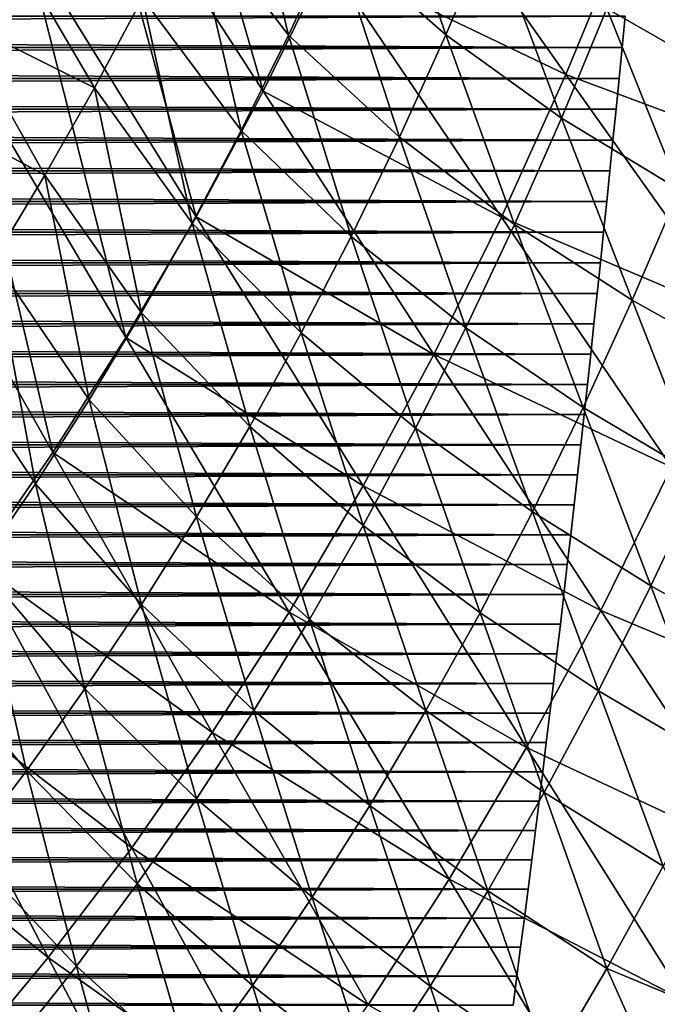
# Model space of a CAD drawing. Header units: millimetres. Extents: x -300 to 300, y -500 to 500.
# Tile 328 of 656: x 128 to 156, y -274 to -231. Entities that reach past the tile are written whole.
import ezdxf

# ---------------------------------------------------------------- set-up
doc = ezdxf.new("R2010")
doc.units = ezdxf.units.MM
doc.header["$LTSCALE"] = 81.481481
for name, color, linetype in [('1', 7, 'CONTINUOUS'), ('19', 7, 'CONTINUOUS'), ('21', 7, 'CONTINUOUS'), ('5', 7, 'CONTINUOUS'), ('6', 7, 'CONTINUOUS')]:
    doc.layers.add(name, color=color, linetype=linetype)

msp = doc.modelspace()

# ---------------------------------------------------------------- linework, layer by layer
at = {"layer": '1', "color": 7, "linetype": 'CONTINUOUS'}
for points in [[(154.793, -230.449, 16), (154.66, -231.826, 16), (154.793, -230.449, 11), (154.793, -230.449, 16)], [(154.793, -230.449, 11), (154.66, -231.826, 16), (154.66, -231.826, 11), (154.793, -230.449, 11)], [(154.66, -231.826, 16), (154.526, -233.2, 16), (154.66, -231.826, 11), (154.66, -231.826, 16)], [(154.66, -231.826, 11), (154.526, -233.2, 16), (154.526, -233.2, 11), (154.66, -231.826, 11)], [(154.526, -233.2, 16), (154.391, -234.57, 16), (154.526, -233.2, 11), (154.526, -233.2, 16)], [(154.526, -233.2, 11), (154.391, -234.57, 16), (154.391, -234.57, 11), (154.526, -233.2, 11)], [(154.391, -234.57, 16), (154.254, -235.937, 16), (154.391, -234.57, 11), (154.391, -234.57, 16)], [(154.391, -234.57, 11), (154.254, -235.937, 16), (154.254, -235.937, 11), (154.391, -234.57, 11)], [(154.254, -235.937, 16), (154.117, -237.301, 16), (154.254, -235.937, 11), (154.254, -235.937, 16)], [(154.254, -235.937, 11), (154.117, -237.301, 16), (154.117, -237.301, 11), (154.254, -235.937, 11)], [(154.117, -237.301, 16), (153.978, -238.661, 16), (154.117, -237.301, 11), (154.117, -237.301, 16)], [(154.117, -237.301, 11), (153.978, -238.661, 16), (153.978, -238.661, 11), (154.117, -237.301, 11)], [(153.978, -238.661, 16), (153.839, -240.018, 16), (153.978, -238.661, 11), (153.978, -238.661, 16)], [(153.978, -238.661, 11), (153.839, -240.018, 16), (153.839, -240.018, 11), (153.978, -238.661, 11)], [(153.839, -240.018, 16), (153.698, -241.372, 16), (153.839, -240.018, 11), (153.839, -240.018, 16)], [(153.839, -240.018, 11), (153.698, -241.372, 16), (153.698, -241.372, 11), (153.839, -240.018, 11)], [(153.698, -241.372, 16), (153.556, -242.723, 16), (153.698, -241.372, 11), (153.698, -241.372, 16)], [(153.698, -241.372, 11), (153.556, -242.723, 16), (153.556, -242.723, 11), (153.698, -241.372, 11)], [(153.556, -242.723, 16), (153.413, -244.07, 16), (153.556, -242.723, 11), (153.556, -242.723, 16)], [(153.556, -242.723, 11), (153.413, -244.07, 16), (153.413, -244.07, 11), (153.556, -242.723, 11)], [(153.413, -244.07, 16), (153.269, -245.414, 16), (153.413, -244.07, 11), (153.413, -244.07, 16)], [(153.413, -244.07, 11), (153.269, -245.414, 16), (153.269, -245.415, 11), (153.413, -244.07, 11)], [(153.269, -245.414, 16), (153.124, -246.756, 16), (153.269, -245.415, 11), (153.269, -245.414, 16)], [(153.269, -245.415, 11), (153.124, -246.756, 16), (153.124, -246.756, 11), (153.269, -245.415, 11)], [(153.124, -246.756, 16), (152.978, -248.094, 16), (153.124, -246.756, 11), (153.124, -246.756, 16)], [(153.124, -246.756, 11), (152.978, -248.094, 16), (152.978, -248.094, 11), (153.124, -246.756, 11)], [(152.978, -248.094, 16), (152.831, -249.43, 16), (152.978, -248.094, 11), (152.978, -248.094, 16)], [(152.978, -248.094, 11), (152.831, -249.43, 16), (152.831, -249.43, 11), (152.978, -248.094, 11)], [(152.831, -249.43, 16), (152.683, -250.762, 16), (152.831, -249.43, 11), (152.831, -249.43, 16)], [(152.831, -249.43, 11), (152.683, -250.762, 16), (152.683, -250.762, 11), (152.831, -249.43, 11)], [(152.683, -250.762, 16), (152.534, -252.091, 16), (152.683, -250.762, 11), (152.683, -250.762, 16)], [(152.683, -250.762, 11), (152.534, -252.091, 16), (152.534, -252.091, 11), (152.683, -250.762, 11)], [(152.534, -252.091, 16), (152.383, -253.418, 16), (152.534, -252.091, 11), (152.534, -252.091, 16)], [(152.534, -252.091, 11), (152.383, -253.418, 16), (152.383, -253.418, 11), (152.534, -252.091, 11)], [(152.383, -253.418, 16), (152.232, -254.741, 16), (152.383, -253.418, 11), (152.383, -253.418, 16)], [(152.383, -253.418, 11), (152.232, -254.741, 16), (152.232, -254.741, 11), (152.383, -253.418, 11)], [(152.232, -254.741, 16), (152.079, -256.062, 16), (152.232, -254.741, 11), (152.232, -254.741, 16)], [(152.232, -254.741, 11), (152.079, -256.062, 16), (152.079, -256.062, 11), (152.232, -254.741, 11)], [(152.079, -256.062, 16), (151.926, -257.38, 16), (152.079, -256.062, 11), (152.079, -256.062, 16)], [(152.079, -256.062, 11), (151.926, -257.38, 16), (151.926, -257.38, 11), (152.079, -256.062, 11)], [(151.926, -257.38, 16), (151.771, -258.695, 16), (151.926, -257.38, 11), (151.926, -257.38, 16)], [(151.926, -257.38, 11), (151.771, -258.695, 16), (151.771, -258.695, 11), (151.926, -257.38, 11)], [(151.771, -258.695, 16), (151.615, -260.007, 16), (151.771, -258.695, 11), (151.771, -258.695, 16)], [(151.771, -258.695, 11), (151.615, -260.007, 16), (151.615, -260.007, 11), (151.771, -258.695, 11)], [(151.615, -260.007, 16), (151.458, -261.316, 16), (151.615, -260.007, 11), (151.615, -260.007, 16)], [(151.615, -260.007, 11), (151.458, -261.316, 16), (151.458, -261.316, 11), (151.615, -260.007, 11)], [(151.458, -261.316, 16), (151.3, -262.622, 16), (151.458, -261.316, 11), (151.458, -261.316, 16)], [(151.458, -261.316, 11), (151.3, -262.622, 16), (151.3, -262.622, 11), (151.458, -261.316, 11)], [(151.3, -262.622, 16), (151.141, -263.926, 16), (151.3, -262.622, 11), (151.3, -262.622, 16)], [(151.3, -262.622, 11), (151.141, -263.926, 16), (151.141, -263.926, 11), (151.3, -262.622, 11)], [(151.141, -263.926, 16), (150.981, -265.227, 16), (151.141, -263.926, 11), (151.141, -263.926, 16)], [(151.141, -263.926, 11), (150.981, -265.227, 16), (150.981, -265.227, 11), (151.141, -263.926, 11)], [(150.981, -265.227, 16), (150.82, -266.525, 16), (150.981, -265.227, 11), (150.981, -265.227, 16)], [(150.981, -265.227, 11), (150.82, -266.525, 16), (150.82, -266.525, 11), (150.981, -265.227, 11)], [(150.82, -266.525, 16), (150.658, -267.82, 16), (150.82, -266.525, 11), (150.82, -266.525, 16)], [(150.82, -266.525, 11), (150.658, -267.82, 16), (150.658, -267.82, 11), (150.82, -266.525, 11)], [(150.658, -267.82, 16), (150.495, -269.113, 16), (150.658, -267.82, 11), (150.658, -267.82, 16)], [(150.658, -267.82, 11), (150.495, -269.113, 16), (150.495, -269.113, 11), (150.658, -267.82, 11)], [(150.495, -269.113, 16), (150.33, -270.403, 16), (150.495, -269.113, 11), (150.495, -269.113, 16)], [(150.495, -269.113, 11), (150.33, -270.403, 16), (150.33, -270.403, 11), (150.495, -269.113, 11)], [(150.33, -270.403, 16), (150.164, -271.692, 16), (150.33, -270.403, 11), (150.33, -270.403, 16)], [(150.33, -270.403, 11), (150.164, -271.692, 16), (150.164, -271.692, 11), (150.33, -270.403, 11)], [(150.164, -271.692, 16), (149.998, -272.979, 16), (150.164, -271.692, 11), (150.164, -271.692, 16)], [(150.164, -271.692, 11), (149.998, -272.979, 16), (149.998, -272.979, 11), (150.164, -271.692, 11)], [(149.998, -272.979, 16), (149.83, -274.265, 16), (149.998, -272.979, 11), (149.998, -272.979, 16)], [(149.998, -272.979, 11), (149.83, -274.265, 16), (149.83, -274.265, 11), (149.998, -272.979, 11)]]:
    msp.add_3dface(points, dxfattribs=at)
at = {"layer": '19', "color": 7, "linetype": 'CONTINUOUS'}
for points in [[(131.047, -221.835, 71.922), (138.76, -233.768, 70.921), (133.739, -216.315, 71.787), (131.047, -221.835, 71.922)], [(138.76, -233.768, 70.921), (141.605, -227.966, 70.775), (133.739, -216.315, 71.787), (138.76, -233.768, 70.921)], [(125.289, -232.21, 72.192), (128.231, -227.132, 72.057), (117.818, -219.375, 73.052), (125.289, -232.21, 72.192)], [(128.231, -227.132, 72.057), (135.784, -239.337, 71.067), (131.047, -221.835, 71.922), (128.231, -227.132, 72.057)], [(135.784, -239.337, 71.067), (138.76, -233.768, 70.921), (131.047, -221.835, 71.922), (135.784, -239.337, 71.067)], [(141.605, -227.966, 70.775), (152.167, -233.025, 69.486), (144.319, -221.926, 70.63), (141.605, -227.966, 70.775)], [(152.167, -233.025, 69.486), (154.888, -226.448, 69.332), (144.319, -221.926, 70.63), (152.167, -233.025, 69.486)], [(152.167, -233.025, 69.486), (162.701, -236.962, 68.049), (154.888, -226.448, 69.332), (152.167, -233.025, 69.486)], [(162.701, -236.962, 68.049), (165.413, -229.83, 67.887), (154.888, -226.448, 69.332), (162.701, -236.962, 68.049)], [(125.289, -232.21, 72.192), (132.675, -244.673, 71.213), (128.231, -227.132, 72.057), (125.289, -232.21, 72.192)], [(132.675, -244.673, 71.213), (135.784, -239.337, 71.067), (128.231, -227.132, 72.057), (132.675, -244.673, 71.213)], [(138.76, -233.768, 70.921), (149.31, -239.351, 69.641), (141.605, -227.966, 70.775), (138.76, -233.768, 70.921)], [(149.31, -239.351, 69.641), (152.167, -233.025, 69.486), (141.605, -227.966, 70.775), (149.31, -239.351, 69.641)], [(122.219, -237.069, 72.327), (129.43, -249.778, 71.358), (125.289, -232.21, 72.192), (122.219, -237.069, 72.327)], [(129.43, -249.778, 71.358), (132.675, -244.673, 71.213), (125.289, -232.21, 72.192), (129.43, -249.778, 71.358)], [(149.31, -239.351, 69.641), (159.848, -243.827, 68.212), (152.167, -233.025, 69.486), (149.31, -239.351, 69.641)], [(159.848, -243.827, 68.212), (162.701, -236.962, 68.049), (152.167, -233.025, 69.486), (159.848, -243.827, 68.212)], [(135.784, -239.337, 71.067), (146.315, -245.427, 69.797), (138.76, -233.768, 70.921), (135.784, -239.337, 71.067)], [(146.315, -245.427, 69.797), (149.31, -239.351, 69.641), (138.76, -233.768, 70.921), (146.315, -245.427, 69.797)], [(126.049, -254.656, 71.503), (129.43, -249.778, 71.358), (122.219, -237.069, 72.327), (126.049, -254.656, 71.503)], [(132.675, -244.673, 71.213), (143.182, -251.257, 69.954), (135.784, -239.337, 71.067), (132.675, -244.673, 71.213)], [(143.182, -251.257, 69.954), (146.315, -245.427, 69.797), (135.784, -239.337, 71.067), (143.182, -251.257, 69.954)], [(146.315, -245.427, 69.797), (156.853, -250.428, 68.377), (149.31, -239.351, 69.641), (146.315, -245.427, 69.797)], [(156.853, -250.428, 68.377), (159.848, -243.827, 68.212), (149.31, -239.351, 69.641), (156.853, -250.428, 68.377)], [(129.43, -249.778, 71.358), (139.907, -256.841, 70.11), (132.675, -244.673, 71.213), (129.43, -249.778, 71.358)], [(139.907, -256.841, 70.11), (143.182, -251.257, 69.954), (132.675, -244.673, 71.213), (139.907, -256.841, 70.11)], [(143.182, -251.257, 69.954), (153.713, -256.768, 68.543), (146.315, -245.427, 69.797), (143.182, -251.257, 69.954)], [(153.713, -256.768, 68.543), (156.853, -250.428, 68.377), (146.315, -245.427, 69.797), (153.713, -256.768, 68.543)], [(126.049, -254.656, 71.503), (136.491, -262.184, 70.266), (129.43, -249.778, 71.358), (126.049, -254.656, 71.503)], [(136.491, -262.184, 70.266), (139.907, -256.841, 70.11), (129.43, -249.778, 71.358), (136.491, -262.184, 70.266)], [(153.713, -256.768, 68.543), (164.221, -261.185, 66.976), (156.853, -250.428, 68.377), (153.713, -256.768, 68.543)], [(139.907, -256.841, 70.11), (150.427, -262.848, 68.709), (143.182, -251.257, 69.954), (139.907, -256.841, 70.11)], [(150.427, -262.848, 68.709), (153.713, -256.768, 68.543), (143.182, -251.257, 69.954), (150.427, -262.848, 68.709)], [(122.53, -259.308, 71.647), (132.93, -267.287, 70.421), (126.049, -254.656, 71.503), (122.53, -259.308, 71.647)], [(132.93, -267.287, 70.421), (136.491, -262.184, 70.266), (126.049, -254.656, 71.503), (132.93, -267.287, 70.421)], [(136.491, -262.184, 70.266), (146.992, -268.672, 68.876), (139.907, -256.841, 70.11), (136.491, -262.184, 70.266)], [(146.992, -268.672, 68.876), (150.427, -262.848, 68.709), (139.907, -256.841, 70.11), (146.992, -268.672, 68.876)], [(150.427, -262.848, 68.709), (160.94, -267.777, 67.151), (153.713, -256.768, 68.543), (150.427, -262.848, 68.709)], [(160.94, -267.777, 67.151), (164.221, -261.185, 66.976), (153.713, -256.768, 68.543), (160.94, -267.777, 67.151)], [(118.872, -263.737, 71.789), (129.223, -272.153, 70.575), (122.53, -259.308, 71.647), (118.872, -263.737, 71.789)], [(129.223, -272.153, 70.575), (132.93, -267.287, 70.421), (122.53, -259.308, 71.647), (129.223, -272.153, 70.575)], [(132.93, -267.287, 70.421), (143.408, -274.242, 69.042), (136.491, -262.184, 70.266), (132.93, -267.287, 70.421)], [(143.408, -274.242, 69.042), (146.992, -268.672, 68.876), (136.491, -262.184, 70.266), (143.408, -274.242, 69.042)], [(146.992, -268.672, 68.876), (157.506, -274.097, 67.327), (150.427, -262.848, 68.709), (146.992, -268.672, 68.876)], [(157.506, -274.097, 67.327), (160.94, -267.777, 67.151), (150.427, -262.848, 68.709), (157.506, -274.097, 67.327)], [(125.37, -276.785, 70.727), (129.223, -272.153, 70.575), (118.872, -263.737, 71.789), (125.37, -276.785, 70.727)], [(129.223, -272.153, 70.575), (139.673, -279.562, 69.206), (132.93, -267.287, 70.421), (129.223, -272.153, 70.575)], [(139.673, -279.562, 69.206), (143.408, -274.242, 69.042), (132.93, -267.287, 70.421), (139.673, -279.562, 69.206)], [(143.408, -274.242, 69.042), (153.917, -280.15, 67.502), (146.992, -268.672, 68.876), (143.408, -274.242, 69.042)], [(153.917, -280.15, 67.502), (157.506, -274.097, 67.327), (146.992, -268.672, 68.876), (153.917, -280.15, 67.502)], [(125.37, -276.785, 70.727), (135.784, -284.633, 69.37), (129.223, -272.153, 70.575), (125.37, -276.785, 70.727)], [(135.784, -284.633, 69.37), (139.673, -279.562, 69.206), (129.223, -272.153, 70.575), (135.784, -284.633, 69.37)], [(153.917, -280.15, 67.502), (164.407, -284.992, 65.798), (157.506, -274.097, 67.327), (153.917, -280.15, 67.502)]]:
    msp.add_3dface(points, dxfattribs=at)
at = {"layer": '21', "color": 7, "linetype": 'CONTINUOUS'}
for points in [[(135.464, -225.509, 56.365), (137.452, -221.263, 56.263), (139.877, -231.282, 55.788), (135.464, -225.509, 56.365)], [(139.877, -231.282, 55.788), (137.452, -221.263, 56.263), (141.907, -226.923, 55.683), (139.877, -231.282, 55.788)], [(141.907, -226.923, 55.683), (143.867, -222.435, 55.579), (146.856, -231.27, 55.038), (141.907, -226.923, 55.683)], [(146.856, -231.27, 55.038), (143.867, -222.435, 55.579), (148.849, -226.598, 54.93), (146.856, -231.27, 55.038)], [(133.406, -229.628, 56.466), (135.464, -225.509, 56.365), (137.778, -235.512, 55.894), (133.406, -229.628, 56.466)], [(137.778, -235.512, 55.894), (135.464, -225.509, 56.365), (139.877, -231.282, 55.788), (137.778, -235.512, 55.894)], [(153.99, -230.108, 54.232), (155.929, -225.113, 54.12), (159.219, -233.096, 53.486), (153.99, -230.108, 54.232)], [(159.219, -233.096, 53.486), (155.929, -225.113, 54.12), (161.164, -227.912, 53.372), (159.219, -233.096, 53.486)], [(131.28, -233.623, 56.568), (125.182, -230.575, 57.181), (127.308, -226.809, 57.084), (131.28, -233.623, 56.568)], [(133.406, -229.628, 56.466), (131.28, -233.623, 56.568), (127.308, -226.809, 57.084), (133.406, -229.628, 56.466)], [(146.856, -231.27, 55.038), (148.849, -226.598, 54.93), (151.978, -234.964, 54.344), (146.856, -231.27, 55.038)], [(151.978, -234.964, 54.344), (148.849, -226.598, 54.93), (153.99, -230.108, 54.232), (151.978, -234.964, 54.344)], [(139.877, -231.282, 55.788), (141.907, -226.923, 55.683), (144.791, -235.806, 55.148), (139.877, -231.282, 55.788)], [(144.791, -235.806, 55.148), (141.907, -226.923, 55.683), (146.856, -231.27, 55.038), (144.791, -235.806, 55.148)], [(131.28, -233.623, 56.568), (133.406, -229.628, 56.466), (135.607, -239.615, 55.999), (131.28, -233.623, 56.568)], [(135.607, -239.615, 55.999), (133.406, -229.628, 56.466), (137.778, -235.512, 55.894), (135.607, -239.615, 55.999)], [(151.978, -234.964, 54.344), (153.99, -230.108, 54.232), (157.199, -238.136, 53.601), (151.978, -234.964, 54.344)], [(157.199, -238.136, 53.601), (153.99, -230.108, 54.232), (159.219, -233.096, 53.486), (157.199, -238.136, 53.601)], [(129.083, -237.493, 56.67), (122.988, -234.223, 57.279), (125.182, -230.575, 57.181), (129.083, -237.493, 56.67)], [(131.28, -233.623, 56.568), (129.083, -237.493, 56.67), (125.182, -230.575, 57.181), (131.28, -233.623, 56.568)], [(137.778, -235.512, 55.894), (139.877, -231.282, 55.788), (142.653, -240.209, 55.257), (137.778, -235.512, 55.894)], [(142.653, -240.209, 55.257), (139.877, -231.282, 55.788), (144.791, -235.806, 55.148), (142.653, -240.209, 55.257)], [(144.791, -235.806, 55.148), (146.856, -231.27, 55.038), (149.893, -239.68, 54.456), (144.791, -235.806, 55.148)], [(149.893, -239.68, 54.456), (146.856, -231.27, 55.038), (151.978, -234.964, 54.344), (149.893, -239.68, 54.456)], [(129.083, -237.493, 56.67), (131.28, -233.623, 56.568), (133.365, -243.59, 56.105), (129.083, -237.493, 56.67)], [(133.365, -243.59, 56.105), (131.28, -233.623, 56.568), (135.607, -239.615, 55.999), (133.365, -243.59, 56.105)], [(129.083, -237.493, 56.67), (126.816, -241.24, 56.772), (122.988, -234.223, 57.279), (129.083, -237.493, 56.67)], [(149.893, -239.68, 54.456), (151.978, -234.964, 54.344), (155.105, -243.032, 53.717), (149.893, -239.68, 54.456)], [(155.105, -243.032, 53.717), (151.978, -234.964, 54.344), (157.199, -238.136, 53.601), (155.105, -243.032, 53.717)], [(135.607, -239.615, 55.999), (137.778, -235.512, 55.894), (140.442, -244.479, 55.367), (135.607, -239.615, 55.999)], [(140.442, -244.479, 55.367), (137.778, -235.512, 55.894), (142.653, -240.209, 55.257), (140.442, -244.479, 55.367)], [(142.653, -240.209, 55.257), (144.791, -235.806, 55.148), (147.734, -244.258, 54.569), (142.653, -240.209, 55.257)], [(147.734, -244.258, 54.569), (144.791, -235.806, 55.148), (149.893, -239.68, 54.456), (147.734, -244.258, 54.569)], [(126.816, -241.24, 56.772), (129.083, -237.493, 56.67), (131.051, -247.439, 56.211), (126.816, -241.24, 56.772)], [(131.051, -247.439, 56.211), (129.083, -237.493, 56.67), (133.365, -243.59, 56.105), (131.051, -247.439, 56.211)], [(155.105, -243.032, 53.717), (157.199, -238.136, 53.601), (160.364, -245.965, 52.931), (155.105, -243.032, 53.717)], [(133.365, -243.59, 56.105), (135.607, -239.615, 55.999), (138.158, -248.617, 55.477), (133.365, -243.59, 56.105)], [(138.158, -248.617, 55.477), (135.607, -239.615, 55.999), (140.442, -244.479, 55.367), (138.158, -248.617, 55.477)], [(147.734, -244.258, 54.569), (149.893, -239.68, 54.456), (152.935, -247.787, 53.833), (147.734, -244.258, 54.569)], [(152.935, -247.787, 53.833), (149.893, -239.68, 54.456), (155.105, -243.032, 53.717), (152.935, -247.787, 53.833)], [(140.442, -244.479, 55.367), (142.653, -240.209, 55.257), (145.499, -248.698, 54.683), (140.442, -244.479, 55.367)], [(145.499, -248.698, 54.683), (142.653, -240.209, 55.257), (147.734, -244.258, 54.569), (145.499, -248.698, 54.683)], [(124.478, -244.865, 56.874), (126.816, -241.24, 56.772), (128.664, -251.163, 56.316), (124.478, -244.865, 56.874)], [(128.664, -251.163, 56.316), (126.816, -241.24, 56.772), (131.051, -247.439, 56.211), (128.664, -251.163, 56.316)], [(152.935, -247.787, 53.833), (155.105, -243.032, 53.717), (158.191, -250.897, 53.05), (152.935, -247.787, 53.833)], [(158.191, -250.897, 53.05), (155.105, -243.032, 53.717), (160.364, -245.965, 52.931), (158.191, -250.897, 53.05)], [(131.051, -247.439, 56.211), (133.365, -243.59, 56.105), (135.799, -252.624, 55.587), (131.051, -247.439, 56.211)], [(135.799, -252.624, 55.587), (133.365, -243.59, 56.105), (138.158, -248.617, 55.477), (135.799, -252.624, 55.587)], [(145.499, -248.698, 54.683), (147.734, -244.258, 54.569), (150.688, -252.401, 53.95), (145.499, -248.698, 54.683)], [(150.688, -252.401, 53.95), (147.734, -244.258, 54.569), (152.935, -247.787, 53.833), (150.688, -252.401, 53.95)], [(138.158, -248.617, 55.477), (140.442, -244.479, 55.367), (143.189, -253.003, 54.797), (138.158, -248.617, 55.477)], [(143.189, -253.003, 54.797), (140.442, -244.479, 55.367), (145.499, -248.698, 54.683), (143.189, -253.003, 54.797)], [(126.204, -254.763, 56.421), (124.478, -244.865, 56.874), (128.664, -251.163, 56.316), (126.204, -254.763, 56.421)], [(128.664, -251.163, 56.316), (131.051, -247.439, 56.211), (133.365, -256.502, 55.696), (128.664, -251.163, 56.316)], [(133.365, -256.502, 55.696), (131.051, -247.439, 56.211), (135.799, -252.624, 55.587), (133.365, -256.502, 55.696)], [(150.688, -252.401, 53.95), (152.935, -247.787, 53.833), (155.941, -255.685, 53.17), (150.688, -252.401, 53.95)], [(155.941, -255.685, 53.17), (152.935, -247.787, 53.833), (158.191, -250.897, 53.05), (155.941, -255.685, 53.17)], [(135.799, -252.624, 55.587), (138.158, -248.617, 55.477), (140.803, -257.173, 54.91), (135.799, -252.624, 55.587)], [(140.803, -257.173, 54.91), (138.158, -248.617, 55.477), (143.189, -253.003, 54.797), (140.803, -257.173, 54.91)], [(143.189, -253.003, 54.797), (145.499, -248.698, 54.683), (148.365, -256.874, 54.067), (143.189, -253.003, 54.797)], [(148.365, -256.874, 54.067), (145.499, -248.698, 54.683), (150.688, -252.401, 53.95), (148.365, -256.874, 54.067)], [(126.204, -254.763, 56.421), (128.664, -251.163, 56.316), (130.855, -260.251, 55.806), (126.204, -254.763, 56.421)], [(130.855, -260.251, 55.806), (128.664, -251.163, 56.316), (133.365, -256.502, 55.696), (130.855, -260.251, 55.806)], [(155.941, -255.685, 53.17), (158.191, -250.897, 53.05), (161.211, -258.618, 52.344), (155.941, -255.685, 53.17)], [(148.365, -256.874, 54.067), (150.688, -252.401, 53.95), (153.613, -260.329, 53.29), (148.365, -256.874, 54.067)], [(153.613, -260.329, 53.29), (150.688, -252.401, 53.95), (155.941, -255.685, 53.17), (153.613, -260.329, 53.29)], [(133.365, -256.502, 55.696), (135.799, -252.624, 55.587), (138.339, -261.209, 55.024), (133.365, -256.502, 55.696)], [(138.339, -261.209, 55.024), (135.799, -252.624, 55.587), (140.803, -257.173, 54.91), (138.339, -261.209, 55.024)], [(140.803, -257.173, 54.91), (143.189, -253.003, 54.797), (145.963, -261.209, 54.184), (140.803, -257.173, 54.91)], [(145.963, -261.209, 54.184), (143.189, -253.003, 54.797), (148.365, -256.874, 54.067), (145.963, -261.209, 54.184)], [(123.669, -258.24, 56.525), (126.204, -254.763, 56.421), (128.268, -263.872, 55.914), (123.669, -258.24, 56.525)], [(128.268, -263.872, 55.914), (126.204, -254.763, 56.421), (130.855, -260.251, 55.806), (128.268, -263.872, 55.914)], [(153.613, -260.329, 53.29), (155.941, -255.685, 53.17), (158.883, -263.434, 52.466), (153.613, -260.329, 53.29)], [(158.883, -263.434, 52.466), (155.941, -255.685, 53.17), (161.211, -258.618, 52.344), (158.883, -263.434, 52.466)], [(130.855, -260.251, 55.806), (133.365, -256.502, 55.696), (135.798, -265.112, 55.137), (130.855, -260.251, 55.806)], [(135.798, -265.112, 55.137), (133.365, -256.502, 55.696), (138.339, -261.209, 55.024), (135.798, -265.112, 55.137)], [(145.963, -261.209, 54.184), (148.365, -256.874, 54.067), (151.205, -264.831, 53.41), (145.963, -261.209, 54.184)], [(151.205, -264.831, 53.41), (148.365, -256.874, 54.067), (153.613, -260.329, 53.29), (151.205, -264.831, 53.41)], [(138.339, -261.209, 55.024), (140.803, -257.173, 54.91), (143.483, -265.407, 54.301), (138.339, -261.209, 55.024)], [(143.483, -265.407, 54.301), (140.803, -257.173, 54.91), (145.963, -261.209, 54.184), (143.483, -265.407, 54.301)], [(125.604, -267.366, 56.022), (123.669, -258.24, 56.525), (128.268, -263.872, 55.914), (125.604, -267.366, 56.022)], [(128.268, -263.872, 55.914), (130.855, -260.251, 55.806), (133.178, -268.883, 55.25), (128.268, -263.872, 55.914)], [(133.178, -268.883, 55.25), (130.855, -260.251, 55.806), (135.798, -265.112, 55.137), (133.178, -268.883, 55.25)], [(151.205, -264.831, 53.41), (153.613, -260.329, 53.29), (156.476, -268.104, 52.589), (151.205, -264.831, 53.41)], [(156.476, -268.104, 52.589), (153.613, -260.329, 53.29), (158.883, -263.434, 52.466), (156.476, -268.104, 52.589)], [(135.798, -265.112, 55.137), (138.339, -261.209, 55.024), (140.924, -269.468, 54.418), (135.798, -265.112, 55.137)], [(140.924, -269.468, 54.418), (138.339, -261.209, 55.024), (143.483, -265.407, 54.301), (140.924, -269.468, 54.418)], [(143.483, -265.407, 54.301), (145.963, -261.209, 54.184), (148.718, -269.192, 53.53), (143.483, -265.407, 54.301)], [(148.718, -269.192, 53.53), (145.963, -261.209, 54.184), (151.205, -264.831, 53.41), (148.718, -269.192, 53.53)], [(125.604, -267.366, 56.022), (128.268, -263.872, 55.914), (130.479, -272.524, 55.362), (125.604, -267.366, 56.022)], [(130.479, -272.524, 55.362), (128.268, -263.872, 55.914), (133.178, -268.883, 55.25), (130.479, -272.524, 55.362)], [(133.178, -268.883, 55.25), (135.798, -265.112, 55.137), (138.285, -273.393, 54.534), (133.178, -268.883, 55.25)], [(138.285, -273.393, 54.534), (135.798, -265.112, 55.137), (140.924, -269.468, 54.418), (138.285, -273.393, 54.534)], [(148.718, -269.192, 53.53), (151.205, -264.831, 53.41), (153.988, -272.63, 52.712), (148.718, -269.192, 53.53)], [(153.988, -272.63, 52.712), (151.205, -264.831, 53.41), (156.476, -268.104, 52.589), (153.988, -272.63, 52.712)], [(140.924, -269.468, 54.418), (143.483, -265.407, 54.301), (146.15, -273.413, 53.65), (140.924, -269.468, 54.418)], [(146.15, -273.413, 53.65), (143.483, -265.407, 54.301), (148.718, -269.192, 53.53), (146.15, -273.413, 53.65)], [(127.7, -276.035, 55.473), (125.604, -267.366, 56.022), (130.479, -272.524, 55.362), (127.7, -276.035, 55.473)], [(153.988, -272.63, 52.712), (156.476, -268.104, 52.589), (159.674, -274.995, 51.828), (153.988, -272.63, 52.712)], [(130.479, -272.524, 55.362), (133.178, -268.883, 55.25), (135.565, -277.185, 54.65), (130.479, -272.524, 55.362)], [(135.565, -277.185, 54.65), (133.178, -268.883, 55.25), (138.285, -273.393, 54.534), (135.565, -277.185, 54.65)], [(138.285, -273.393, 54.534), (140.924, -269.468, 54.418), (143.501, -277.496, 53.77), (138.285, -273.393, 54.534)], [(143.501, -277.496, 53.77), (140.924, -269.468, 54.418), (146.15, -273.413, 53.65), (143.501, -277.496, 53.77)], [(146.15, -273.413, 53.65), (148.718, -269.192, 53.53), (151.418, -277.012, 52.835), (146.15, -273.413, 53.65)], [(151.418, -277.012, 52.835), (148.718, -269.192, 53.53), (153.988, -272.63, 52.712), (151.418, -277.012, 52.835)], [(127.7, -276.035, 55.473), (130.479, -272.524, 55.362), (132.763, -280.843, 54.765), (127.7, -276.035, 55.473)], [(132.763, -280.843, 54.765), (130.479, -272.524, 55.362), (135.565, -277.185, 54.65), (132.763, -280.843, 54.765)], [(151.418, -277.012, 52.835), (153.988, -272.63, 52.712), (157.097, -279.606, 51.955), (151.418, -277.012, 52.835)], [(157.097, -279.606, 51.955), (153.988, -272.63, 52.712), (159.674, -274.995, 51.828), (157.097, -279.606, 51.955)], [(135.565, -277.185, 54.65), (138.285, -273.393, 54.534), (140.769, -281.44, 53.889), (135.565, -277.185, 54.65)], [(140.769, -281.44, 53.889), (138.285, -273.393, 54.534), (143.501, -277.496, 53.77), (140.769, -281.44, 53.889)], [(143.501, -277.496, 53.77), (146.15, -273.413, 53.65), (148.765, -281.253, 52.958), (143.501, -277.496, 53.77)], [(148.765, -281.253, 52.958), (146.15, -273.413, 53.65), (151.418, -277.012, 52.835), (148.765, -281.253, 52.958)]]:
    msp.add_3dface(points, dxfattribs=at)
at = {"layer": '5', "color": 7, "linetype": 'CONTINUOUS'}
for points in [[(154.793, -230.449, 11), (154.66, -231.826, 11), (-154.793, -230.449, 11), (154.793, -230.449, 11)], [(154.66, -231.826, 11), (-154.66, -231.826, 11), (-154.793, -230.449, 11), (154.66, -231.826, 11)], [(154.66, -231.826, 11), (154.526, -233.2, 11), (-154.66, -231.826, 11), (154.66, -231.826, 11)], [(154.526, -233.2, 11), (-154.526, -233.2, 11), (-154.66, -231.826, 11), (154.526, -233.2, 11)], [(154.526, -233.2, 11), (154.391, -234.57, 11), (-154.526, -233.2, 11), (154.526, -233.2, 11)], [(154.391, -234.57, 11), (-154.391, -234.57, 11), (-154.526, -233.2, 11), (154.391, -234.57, 11)], [(154.391, -234.57, 11), (154.254, -235.937, 11), (-154.391, -234.57, 11), (154.391, -234.57, 11)], [(154.254, -235.937, 11), (-154.254, -235.937, 11), (-154.391, -234.57, 11), (154.254, -235.937, 11)], [(154.254, -235.937, 11), (154.117, -237.301, 11), (-154.254, -235.937, 11), (154.254, -235.937, 11)], [(154.117, -237.301, 11), (-154.117, -237.301, 11), (-154.254, -235.937, 11), (154.117, -237.301, 11)], [(154.117, -237.301, 11), (153.978, -238.661, 11), (-154.117, -237.301, 11), (154.117, -237.301, 11)], [(153.978, -238.661, 11), (-153.978, -238.661, 11), (-154.117, -237.301, 11), (153.978, -238.661, 11)], [(153.978, -238.661, 11), (153.839, -240.018, 11), (-153.978, -238.661, 11), (153.978, -238.661, 11)], [(153.839, -240.018, 11), (-153.839, -240.018, 11), (-153.978, -238.661, 11), (153.839, -240.018, 11)], [(153.839, -240.018, 11), (153.698, -241.372, 11), (-153.839, -240.018, 11), (153.839, -240.018, 11)], [(153.698, -241.372, 11), (-153.698, -241.372, 11), (-153.839, -240.018, 11), (153.698, -241.372, 11)], [(153.698, -241.372, 11), (153.556, -242.723, 11), (-153.698, -241.372, 11), (153.698, -241.372, 11)], [(153.556, -242.723, 11), (-153.556, -242.723, 11), (-153.698, -241.372, 11), (153.556, -242.723, 11)], [(153.556, -242.723, 11), (153.413, -244.07, 11), (-153.556, -242.723, 11), (153.556, -242.723, 11)], [(153.413, -244.07, 11), (-153.413, -244.07, 11), (-153.556, -242.723, 11), (153.413, -244.07, 11)], [(153.413, -244.07, 11), (153.269, -245.415, 11), (-153.413, -244.07, 11), (153.413, -244.07, 11)], [(153.269, -245.415, 11), (-153.269, -245.414, 11), (-153.413, -244.07, 11), (153.269, -245.415, 11)], [(153.269, -245.415, 11), (153.124, -246.756, 11), (-153.269, -245.414, 11), (153.269, -245.415, 11)], [(153.124, -246.756, 11), (-153.124, -246.756, 11), (-153.269, -245.414, 11), (153.124, -246.756, 11)], [(153.124, -246.756, 11), (152.978, -248.094, 11), (-153.124, -246.756, 11), (153.124, -246.756, 11)], [(152.978, -248.094, 11), (-152.978, -248.094, 11), (-153.124, -246.756, 11), (152.978, -248.094, 11)], [(152.978, -248.094, 11), (152.831, -249.43, 11), (-152.978, -248.094, 11), (152.978, -248.094, 11)], [(152.831, -249.43, 11), (-152.831, -249.43, 11), (-152.978, -248.094, 11), (152.831, -249.43, 11)], [(152.831, -249.43, 11), (152.683, -250.762, 11), (-152.831, -249.43, 11), (152.831, -249.43, 11)], [(152.683, -250.762, 11), (-152.683, -250.762, 11), (-152.831, -249.43, 11), (152.683, -250.762, 11)], [(152.683, -250.762, 11), (152.534, -252.091, 11), (-152.683, -250.762, 11), (152.683, -250.762, 11)], [(152.534, -252.091, 11), (-152.534, -252.091, 11), (-152.683, -250.762, 11), (152.534, -252.091, 11)], [(152.534, -252.091, 11), (152.383, -253.418, 11), (-152.534, -252.091, 11), (152.534, -252.091, 11)], [(152.383, -253.418, 11), (-152.383, -253.418, 11), (-152.534, -252.091, 11), (152.383, -253.418, 11)], [(152.383, -253.418, 11), (152.232, -254.741, 11), (-152.383, -253.418, 11), (152.383, -253.418, 11)], [(152.232, -254.741, 11), (-152.232, -254.741, 11), (-152.383, -253.418, 11), (152.232, -254.741, 11)], [(152.232, -254.741, 11), (152.079, -256.062, 11), (-152.232, -254.741, 11), (152.232, -254.741, 11)], [(152.079, -256.062, 11), (-152.079, -256.062, 11), (-152.232, -254.741, 11), (152.079, -256.062, 11)], [(152.079, -256.062, 11), (151.926, -257.38, 11), (-152.079, -256.062, 11), (152.079, -256.062, 11)], [(151.926, -257.38, 11), (-151.926, -257.38, 11), (-152.079, -256.062, 11), (151.926, -257.38, 11)], [(151.926, -257.38, 11), (151.771, -258.695, 11), (-151.926, -257.38, 11), (151.926, -257.38, 11)], [(151.771, -258.695, 11), (-151.771, -258.695, 11), (-151.926, -257.38, 11), (151.771, -258.695, 11)], [(151.771, -258.695, 11), (151.615, -260.007, 11), (-151.771, -258.695, 11), (151.771, -258.695, 11)], [(151.615, -260.007, 11), (-151.615, -260.007, 11), (-151.771, -258.695, 11), (151.615, -260.007, 11)], [(151.615, -260.007, 11), (151.458, -261.316, 11), (-151.615, -260.007, 11), (151.615, -260.007, 11)], [(151.458, -261.316, 11), (-151.458, -261.316, 11), (-151.615, -260.007, 11), (151.458, -261.316, 11)], [(151.458, -261.316, 11), (151.3, -262.622, 11), (-151.458, -261.316, 11), (151.458, -261.316, 11)], [(151.3, -262.622, 11), (-151.3, -262.622, 11), (-151.458, -261.316, 11), (151.3, -262.622, 11)], [(151.3, -262.622, 11), (151.141, -263.926, 11), (-151.3, -262.622, 11), (151.3, -262.622, 11)], [(151.141, -263.926, 11), (-151.141, -263.926, 11), (-151.3, -262.622, 11), (151.141, -263.926, 11)], [(151.141, -263.926, 11), (150.981, -265.227, 11), (-151.141, -263.926, 11), (151.141, -263.926, 11)], [(150.981, -265.227, 11), (-150.981, -265.227, 11), (-151.141, -263.926, 11), (150.981, -265.227, 11)], [(150.981, -265.227, 11), (150.82, -266.525, 11), (-150.981, -265.227, 11), (150.981, -265.227, 11)], [(150.82, -266.525, 11), (-150.82, -266.525, 11), (-150.981, -265.227, 11), (150.82, -266.525, 11)], [(150.82, -266.525, 11), (150.658, -267.82, 11), (-150.82, -266.525, 11), (150.82, -266.525, 11)], [(150.658, -267.82, 11), (-150.658, -267.82, 11), (-150.82, -266.525, 11), (150.658, -267.82, 11)], [(150.658, -267.82, 11), (150.495, -269.113, 11), (-150.658, -267.82, 11), (150.658, -267.82, 11)], [(150.495, -269.113, 11), (-150.495, -269.113, 11), (-150.658, -267.82, 11), (150.495, -269.113, 11)], [(150.495, -269.113, 11), (150.33, -270.403, 11), (-150.495, -269.113, 11), (150.495, -269.113, 11)], [(150.33, -270.403, 11), (-150.33, -270.403, 11), (-150.495, -269.113, 11), (150.33, -270.403, 11)], [(150.33, -270.403, 11), (150.164, -271.692, 11), (-150.33, -270.403, 11), (150.33, -270.403, 11)], [(150.164, -271.692, 11), (-150.164, -271.692, 11), (-150.33, -270.403, 11), (150.164, -271.692, 11)], [(150.164, -271.692, 11), (149.998, -272.979, 11), (-150.164, -271.692, 11), (150.164, -271.692, 11)], [(149.998, -272.979, 11), (-149.998, -272.979, 11), (-150.164, -271.692, 11), (149.998, -272.979, 11)], [(149.998, -272.979, 11), (149.83, -274.265, 11), (-149.998, -272.979, 11), (149.998, -272.979, 11)], [(149.83, -274.265, 11), (-149.83, -274.265, 11), (-149.998, -272.979, 11), (149.83, -274.265, 11)]]:
    msp.add_3dface(points, dxfattribs=at)
at = {"layer": '6', "color": 7, "linetype": 'CONTINUOUS'}
for points in [[(154.793, -230.449, 16), (-154.793, -230.449, 16), (-154.66, -231.826, 16), (154.793, -230.449, 16)], [(154.66, -231.826, 16), (154.793, -230.449, 16), (-154.66, -231.826, 16), (154.66, -231.826, 16)], [(154.66, -231.826, 16), (-154.66, -231.826, 16), (-154.526, -233.2, 16), (154.66, -231.826, 16)], [(154.526, -233.2, 16), (154.66, -231.826, 16), (-154.526, -233.2, 16), (154.526, -233.2, 16)], [(154.526, -233.2, 16), (-154.526, -233.2, 16), (-154.391, -234.57, 16), (154.526, -233.2, 16)], [(154.391, -234.57, 16), (154.526, -233.2, 16), (-154.391, -234.57, 16), (154.391, -234.57, 16)], [(154.391, -234.57, 16), (-154.391, -234.57, 16), (-154.254, -235.937, 16), (154.391, -234.57, 16)], [(154.254, -235.937, 16), (154.391, -234.57, 16), (-154.254, -235.937, 16), (154.254, -235.937, 16)], [(154.254, -235.937, 16), (-154.254, -235.937, 16), (-154.117, -237.301, 16), (154.254, -235.937, 16)], [(154.117, -237.301, 16), (154.254, -235.937, 16), (-154.117, -237.301, 16), (154.117, -237.301, 16)], [(154.117, -237.301, 16), (-154.117, -237.301, 16), (-153.978, -238.661, 16), (154.117, -237.301, 16)], [(153.978, -238.661, 16), (154.117, -237.301, 16), (-153.978, -238.661, 16), (153.978, -238.661, 16)], [(153.978, -238.661, 16), (-153.978, -238.661, 16), (-153.839, -240.018, 16), (153.978, -238.661, 16)], [(153.839, -240.018, 16), (153.978, -238.661, 16), (-153.839, -240.018, 16), (153.839, -240.018, 16)], [(153.839, -240.018, 16), (-153.839, -240.018, 16), (-153.698, -241.372, 16), (153.839, -240.018, 16)], [(153.698, -241.372, 16), (153.839, -240.018, 16), (-153.698, -241.372, 16), (153.698, -241.372, 16)], [(153.698, -241.372, 16), (-153.698, -241.372, 16), (-153.556, -242.723, 16), (153.698, -241.372, 16)], [(153.556, -242.723, 16), (153.698, -241.372, 16), (-153.556, -242.723, 16), (153.556, -242.723, 16)], [(153.556, -242.723, 16), (-153.556, -242.723, 16), (-153.413, -244.07, 16), (153.556, -242.723, 16)], [(153.413, -244.07, 16), (153.556, -242.723, 16), (-153.413, -244.07, 16), (153.413, -244.07, 16)], [(153.413, -244.07, 16), (-153.413, -244.07, 16), (-153.269, -245.415, 16), (153.413, -244.07, 16)], [(153.269, -245.414, 16), (153.413, -244.07, 16), (-153.269, -245.415, 16), (153.269, -245.414, 16)], [(153.269, -245.414, 16), (-153.269, -245.415, 16), (-153.124, -246.756, 16), (153.269, -245.414, 16)], [(153.124, -246.756, 16), (153.269, -245.414, 16), (-153.124, -246.756, 16), (153.124, -246.756, 16)], [(153.124, -246.756, 16), (-153.124, -246.756, 16), (-152.978, -248.094, 16), (153.124, -246.756, 16)], [(152.978, -248.094, 16), (153.124, -246.756, 16), (-152.978, -248.094, 16), (152.978, -248.094, 16)], [(152.978, -248.094, 16), (-152.978, -248.094, 16), (-152.831, -249.43, 16), (152.978, -248.094, 16)], [(152.831, -249.43, 16), (152.978, -248.094, 16), (-152.831, -249.43, 16), (152.831, -249.43, 16)], [(152.831, -249.43, 16), (-152.831, -249.43, 16), (-152.683, -250.762, 16), (152.831, -249.43, 16)], [(152.683, -250.762, 16), (152.831, -249.43, 16), (-152.683, -250.762, 16), (152.683, -250.762, 16)], [(152.683, -250.762, 16), (-152.683, -250.762, 16), (-152.534, -252.091, 16), (152.683, -250.762, 16)], [(152.534, -252.091, 16), (152.683, -250.762, 16), (-152.534, -252.091, 16), (152.534, -252.091, 16)], [(152.534, -252.091, 16), (-152.534, -252.091, 16), (-152.383, -253.418, 16), (152.534, -252.091, 16)], [(152.383, -253.418, 16), (152.534, -252.091, 16), (-152.383, -253.418, 16), (152.383, -253.418, 16)], [(152.383, -253.418, 16), (-152.383, -253.418, 16), (-152.232, -254.741, 16), (152.383, -253.418, 16)], [(152.232, -254.741, 16), (152.383, -253.418, 16), (-152.232, -254.741, 16), (152.232, -254.741, 16)], [(152.232, -254.741, 16), (-152.232, -254.741, 16), (-152.079, -256.062, 16), (152.232, -254.741, 16)], [(152.079, -256.062, 16), (152.232, -254.741, 16), (-152.079, -256.062, 16), (152.079, -256.062, 16)], [(152.079, -256.062, 16), (-152.079, -256.062, 16), (-151.926, -257.38, 16), (152.079, -256.062, 16)], [(151.926, -257.38, 16), (152.079, -256.062, 16), (-151.926, -257.38, 16), (151.926, -257.38, 16)], [(151.926, -257.38, 16), (-151.926, -257.38, 16), (-151.771, -258.695, 16), (151.926, -257.38, 16)], [(151.771, -258.695, 16), (151.926, -257.38, 16), (-151.771, -258.695, 16), (151.771, -258.695, 16)], [(151.771, -258.695, 16), (-151.771, -258.695, 16), (-151.615, -260.007, 16), (151.771, -258.695, 16)], [(151.615, -260.007, 16), (151.771, -258.695, 16), (-151.615, -260.007, 16), (151.615, -260.007, 16)], [(151.615, -260.007, 16), (-151.615, -260.007, 16), (-151.458, -261.316, 16), (151.615, -260.007, 16)], [(151.458, -261.316, 16), (151.615, -260.007, 16), (-151.458, -261.316, 16), (151.458, -261.316, 16)], [(151.458, -261.316, 16), (-151.458, -261.316, 16), (-151.3, -262.622, 16), (151.458, -261.316, 16)], [(151.3, -262.622, 16), (151.458, -261.316, 16), (-151.3, -262.622, 16), (151.3, -262.622, 16)], [(151.3, -262.622, 16), (-151.3, -262.622, 16), (-151.141, -263.926, 16), (151.3, -262.622, 16)], [(151.141, -263.926, 16), (151.3, -262.622, 16), (-151.141, -263.926, 16), (151.141, -263.926, 16)], [(151.141, -263.926, 16), (-151.141, -263.926, 16), (-150.981, -265.227, 16), (151.141, -263.926, 16)], [(150.981, -265.227, 16), (151.141, -263.926, 16), (-150.981, -265.227, 16), (150.981, -265.227, 16)], [(150.981, -265.227, 16), (-150.981, -265.227, 16), (-150.82, -266.525, 16), (150.981, -265.227, 16)], [(150.82, -266.525, 16), (150.981, -265.227, 16), (-150.82, -266.525, 16), (150.82, -266.525, 16)], [(150.82, -266.525, 16), (-150.82, -266.525, 16), (-150.658, -267.82, 16), (150.82, -266.525, 16)], [(150.658, -267.82, 16), (150.82, -266.525, 16), (-150.658, -267.82, 16), (150.658, -267.82, 16)], [(150.658, -267.82, 16), (-150.658, -267.82, 16), (-150.495, -269.113, 16), (150.658, -267.82, 16)], [(150.495, -269.113, 16), (150.658, -267.82, 16), (-150.495, -269.113, 16), (150.495, -269.113, 16)], [(150.495, -269.113, 16), (-150.495, -269.113, 16), (-150.33, -270.403, 16), (150.495, -269.113, 16)], [(150.33, -270.403, 16), (150.495, -269.113, 16), (-150.33, -270.403, 16), (150.33, -270.403, 16)], [(150.33, -270.403, 16), (-150.33, -270.403, 16), (-150.164, -271.692, 16), (150.33, -270.403, 16)], [(150.164, -271.692, 16), (150.33, -270.403, 16), (-150.164, -271.692, 16), (150.164, -271.692, 16)], [(150.164, -271.692, 16), (-150.164, -271.692, 16), (-149.998, -272.979, 16), (150.164, -271.692, 16)], [(149.998, -272.979, 16), (150.164, -271.692, 16), (-149.998, -272.979, 16), (149.998, -272.979, 16)], [(149.998, -272.979, 16), (-149.998, -272.979, 16), (-149.83, -274.265, 16), (149.998, -272.979, 16)], [(149.83, -274.265, 16), (149.998, -272.979, 16), (-149.83, -274.265, 16), (149.83, -274.265, 16)]]:
    msp.add_3dface(points, dxfattribs=at)

doc.saveas('drawing.dxf')
